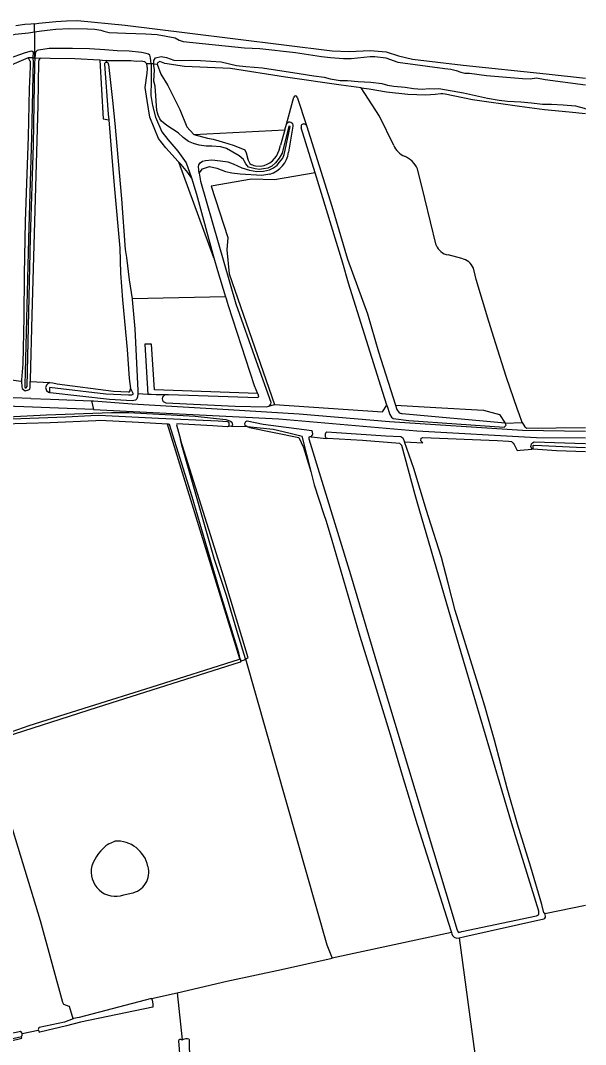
# Model space of a CAD drawing. Extents: x 135999 to 138000, y 396000 to 398501.
# Drawn here: x 137793.8 to 138000, y 396589.6 to 396963.1 of the extents above; entities that cross this region are included whole.
import ezdxf

# ---------------------------------------------------------------- set-up
doc = ezdxf.new("R2010")
doc.units = 0
doc.layers.add('gg-knt-verharding', color=7, linetype='Continuous')
doc.layers.add('gx-grn-maaiveld', color=7, linetype='Continuous')

msp = doc.modelspace()

# ---------------------------------------------------------------- linework, layer by layer
at = {"layer": 'gg-knt-verharding'}
msp.add_line((137797.64, 396825.25), (137804.81, 396824.99), dxfattribs=at)
at = {"layer": 'gx-grn-maaiveld'}
for p, q in [((137799, 396958.96), (137798.97, 396949.43)), ((137799, 396958.96), (137799.01, 396961.93)), ((137798.38, 396949.45), (137796.63, 396949.49)), ((137798.38, 396949.45), (137798.97, 396949.43)), ((137799.17, 396949.43), (137798.97, 396949.43)), ((137799.17, 396949.43), (137801.05, 396949.38)), ((137799.17, 396949.43), (137799.17, 396949.38)), ((137825.21, 396947.84), (137825.2, 396948.45)), ((137841.48, 396947.28), (137839.97, 396947.34)), ((137842.47, 396947.25), (137841.48, 396947.28)), ((137842.47, 396947.25), (137843.75, 396947.2)), ((137890.9, 396925.28), (137893.61, 396935.18)), ((137894.73, 396935.16), (137898.16, 396924.75)), ((137890.32, 396923.23), (137890.9, 396925.28)), ((137857.07, 396921.54), (137890.32, 396923.23)), ((137890.32, 396923.23), (137888.74, 396917.68)), ((137891.69, 396915.03), (137893.3, 396924.55)), ((137901.32, 396907.5), (137896.25, 396923.97)), ((137888.2, 396915.78), (137888.74, 396917.68)), ((137864.42, 396876.47), (137851.67, 396911.39)), ((137879.6, 396910.13), (137881.55, 396910.01)), ((137954.81, 396876.26), (137949.86, 396877.61)), ((137868.61, 396862.36), (137834.58, 396861.59)), ((137797.4, 396831.37), (137804.6, 396831)), ((137804.81, 396824.99), (137819.7, 396824.43)), ((137819.7, 396824.43), (137819.71, 396824.39)), ((137819.71, 396824.39), (137820.48, 396821.21)), ((137840.29, 396826.7), (137836.6, 396826.88)), ((137841.45, 396826.64), (137840.29, 396826.7)), ((137820.48, 396821.21), (137780.55, 396822.69)), ((137884.49, 396822.44), (137886.57, 396823.09)), ((137873.87, 396730.22), (137847.45, 396815.91)), ((137870.77, 396815.09), (137869.99, 396815.01)), ((137870.77, 396815.09), (137876.54, 396815)), ((137970.74, 396816.24), (137976.94, 396816.47)), ((137933.92, 396809.39), (137940.66, 396809.01)), ((137873.99, 396730.29), (137873.87, 396730.22)), ((137873.99, 396730.29), (137874.23, 396729.39)), ((137826.03, 396662.8), (137828.26, 396663.77)), ((137831.52, 396644.13), (137834.19, 396644.79)), ((137985.16, 396637.37), (138000, 396640.42)), ((137951.07, 396630.48), (137907.58, 396621.07)), ((137841.64, 396606.36), (137851.02, 396608.47)), ((137851.02, 396608.47), (137852.8, 396591.29)), ((137794.46, 396593.58), (137800.35, 396594.77))]:
    msp.add_line(p, q, dxfattribs=at)
for points in [[(137799.01, 396961.93), (137800.5, 396962.07), (137806.68, 396962.74), (137810.68, 396962.98), (137814.68, 396963.1), (137832.03, 396961.36), (137854.65, 396958.56), (137907.53, 396951.99), (137913.82, 396951.76), (137921.38, 396952.16), (137927.29, 396951.65), (137931.77, 396950.19), (137936.93, 396949.02), (137955.37, 396946.82), (137985.67, 396943.6), (138000, 396942.07)], [(137752.83, 396937.16), (137754.63, 396938.92), (137760.14, 396943.22), (137766.11, 396947.16), (137771.62, 396950.48), (137777.1, 396953.17), (137781.3, 396955.11), (137786.4, 396956.83), (137791.89, 396958.07), (137796.8, 396958.65), (137799, 396958.96)], [(137799.01, 396961.93), (137797.59, 396961.8), (137795.4, 396961.61), (137792.1, 396961.18)], [(137799, 396958.96), (137801.53, 396959.32), (137806.73, 396959.99), (137811.75, 396960.14), (137818.29, 396960.07), (137820.94, 396959.91), (137823.2, 396959.59), (137824.3, 396959.16), (137826.18, 396958.77), (137832.25, 396958.52), (137839.61, 396958.28), (137843.73, 396957.98), (137850.23, 396956.8), (137851.76, 396955.97), (137853.17, 396955.39), (137875.53, 396953.18), (137881.18, 396952.83), (137894.13, 396951.44), (137903.66, 396949.92), (137906.96, 396949.57), (137911.66, 396949.23), (137914.49, 396949.23), (137921.45, 396949.95), (137923.14, 396949.95), (137927.08, 396949.48), (137931.56, 396947.84), (137948.61, 396945.62), (137950.8, 396945.36), (137952.85, 396944.92), (137954.54, 396944.31), (137955.91, 396943.93), (137957.68, 396943.87), (137963.92, 396943.05), (137976.98, 396941.9), (137979.8, 396941.78), (137982.15, 396942.14), (137985.33, 396941.55), (138000, 396939.63)], [(137756.84, 396930.19), (137759.31, 396931.83), (137766.2, 396936.45), (137770.74, 396938.94), (137774.95, 396941.24), (137779.4, 396944.09), (137784.4, 396947.05), (137789.87, 396949.33), (137795.3, 396951.34), (137797.34, 396951.96), (137797.92, 396952), (137798.02, 396952.01)], [(137798.02, 396952.01), (137798.43, 396951.66), (137798.38, 396949.45)], [(137799.17, 396949.43), (137799.5, 396951.62), (137799.9, 396952.14)], [(137841.48, 396947.28), (137841.24, 396949.49), (137841.09, 396950.46), (137840.57, 396950.78), (137839.73, 396951.01), (137837.96, 396951.37), (137833.51, 396951.86), (137829.11, 396952.07), (137824.58, 396952.37), (137819.05, 396952.71), (137812.84, 396952.9), (137807.93, 396952.93), (137804.35, 396952.85), (137800.42, 396952.3), (137799.9, 396952.14)], [(137796.63, 396949.49), (137797.12, 396948.5), (137797.37, 396948.26), (137797.43, 396946.17), (137797.01, 396938.17), (137796.68, 396920.64), (137796.11, 396907.11), (137795.54, 396889.81), (137795.21, 396870.51), (137795.11, 396854.86), (137794.71, 396837.92), (137794.23, 396832.03), (137794.25, 396831.43)], [(137798.38, 396949.45), (137798.37, 396948.93), (137798.43, 396948.63), (137797.9, 396920.76), (137796.73, 396883.49), (137795.55, 396834.86), (137795.43, 396830.18), (137795.41, 396829.53), (137795.57, 396829.12), (137795.93, 396829.11), (137796.31, 396829.63), (137797.47, 396883.89), (137798.64, 396917.74), (137799.02, 396947.32), (137799.14, 396949.21), (137799.17, 396949.38)], [(137801.05, 396949.38), (137800.64, 396948.92), (137800.43, 396948.1), (137800.19, 396932.06), (137797.95, 396855.67), (137797.41, 396832.05), (137797.4, 396831.37)], [(137822.77, 396948.57), (137813.7, 396949.14), (137804.64, 396949.24), (137801.05, 396949.38)], [(137825.2, 396948.45), (137824.77, 396948.44), (137822.77, 396948.57)], [(137822.77, 396948.57), (137824.05, 396927.21), (137826.05, 396926.85)], [(137825.2, 396948.45), (137826.63, 396948.45), (137834.06, 396948.46), (137836.14, 396948.23), (137837.83, 396948.41), (137839.05, 396948.16), (137839.97, 396947.34)], [(137851.67, 396911.39), (137851.4, 396911.65), (137846.91, 396916.69), (137844.19, 396920.02), (137841.09, 396927.86), (137840.08, 396933.87), (137839.37, 396938.7), (137840.07, 396943.83), (137840.18, 396945.61), (137839.97, 396947.34)], [(137841.48, 396947.28), (137841.53, 396941.14), (137841.44, 396935.7), (137841.95, 396932.04), (137843.12, 396927.87), (137845.37, 396922.49), (137847.56, 396919.69), (137851.22, 396915.48), (137854.28, 396911.21), (137856.23, 396905.72)], [(137842.47, 396947.25), (137842.44, 396948.51), (137843.07, 396949.54), (137845.21, 396949.97), (137847.06, 396949.61), (137849.77, 396948.68), (137852.71, 396948.56), (137856.01, 396948.57), (137859.54, 396948.45), (137867.07, 396947.99), (137872.6, 396946.71), (137876.01, 396946.36), (137882.13, 396945.89), (137895.55, 396943.79), (137900.85, 396942.86), (137904.61, 396942.39), (137906.85, 396941.81), (137910.5, 396941.22), (137913.2, 396941.23), (137917.09, 396940.88), (137921.68, 396940.65), (137925.68, 396940.07), (137927.76, 396939.53), (137930.03, 396939.13), (137934.15, 396938.78), (137937.21, 396938.32), (137940.39, 396938.08), (137942.98, 396938.32), (137944.74, 396938.21), (137946.44, 396938.25), (137955.45, 396936.69), (137964.28, 396934.82), (137968.52, 396934), (137971.58, 396933.65), (137976.4, 396933.42), (137980.28, 396933.07), (137984.28, 396932.61), (137987.58, 396932.61), (137991.82, 396932.38), (137996.29, 396931.92), (137999.46, 396931.1), (138000, 396930.89)], [(137918.1, 396938.58), (137910.88, 396939.49), (137890.52, 396942.4), (137870.52, 396945.56), (137853.69, 396946.36), (137846.51, 396947.41), (137844.73, 396948.12), (137843.82, 396947.61), (137843.75, 396947.2)], [(137824.46, 396947.12), (137825.88, 396928.9), (137826.05, 396926.85)], [(137826, 396947.05), (137827.41, 396933.94), (137828.32, 396925.49), (137830.7, 396898.08), (137832.08, 396879.52), (137832.55, 396876.7), (137833.51, 396868.46), (137834.58, 396861.59)], [(137859.01, 396907.44), (137858.74, 396909.74), (137858.94, 396910.51), (137859.41, 396911.23), (137860.31, 396911.79), (137861.34, 396912.09), (137863.61, 396912.22), (137866.8, 396911.97), (137869.44, 396911.53), (137871.49, 396910.85), (137874.6, 396909.37), (137877.4, 396908.47), (137880.09, 396908.08), (137882.52, 396908.09), (137884.66, 396908.57), (137886.14, 396909.41), (137887.45, 396910.36), (137888.39, 396911.46), (137889.51, 396912.87), (137890.01, 396914.27), (137890.46, 396915.83), (137892.19, 396924.38), (137891.78, 396924.5), (137889.27, 396914.76), (137888.27, 396912.83), (137886.88, 396911.18), (137885.54, 396910.01), (137884.06, 396909.28), (137882.49, 396908.96), (137881.01, 396908.8), (137879.45, 396908.94), (137878, 396909.3), (137877.05, 396909.66), (137876.51, 396910.15), (137876.05, 396910.84), (137875.5, 396911.9), (137875.22, 396912.41), (137873.64, 396913.78), (137869.06, 396916.36), (137866.98, 396917.07), (137863.67, 396917.32), (137861.54, 396917.22), (137859, 396917.57), (137857.01, 396918.18), (137855.18, 396918.99), (137853.15, 396920.46), (137851.32, 396922.14), (137847.2, 396924.78), (137845.26, 396926.4), (137844.65, 396927.21), (137844.04, 396928.58), (137843.53, 396930.31), (137842.96, 396939.16), (137842.55, 396940.93), (137842.7, 396945.05), (137842.49, 396946.63), (137842.47, 396947.25)], [(137843.75, 396947.2), (137845, 396943.53), (137847.66, 396939.42), (137851.96, 396930.64), (137854.58, 396924.35), (137857.07, 396921.54)], [(137930.05, 396917.55), (137924.83, 396928.17), (137918.1, 396938.58)], [(137918.1, 396938.58), (137921.01, 396938.21), (137927.36, 396937.04), (137935.13, 396936.23), (137941.72, 396936), (137945.08, 396936.26), (137947.18, 396936.42)], [(137947.18, 396936.42), (137947.95, 396936.48), (137948.81, 396936.3), (137958.78, 396934.25), (137975.96, 396931.8), (137985.03, 396930.64), (137994.09, 396929.83), (138000, 396929.14)], [(137826.05, 396926.85), (137827.21, 396913.1), (137828.19, 396901.59), (137830.08, 396880.11), (137830.33, 396870.93), (137831.04, 396861.15), (137832.73, 396843.15), (137833.49, 396832.48), (137833.92, 396828.82)], [(137857.07, 396921.54), (137862.1, 396920.13), (137864.1, 396919.78), (137869.52, 396918.26), (137871.75, 396917.56), (137875.64, 396915.92), (137876.24, 396914.86), (137876.84, 396912.47)], [(137898.16, 396924.75), (137907.45, 396895.43), (137913.11, 396876.07), (137920.43, 396856.16), (137924.46, 396842.25), (137930.7, 396822.82)], [(137856.23, 396905.72), (137854.85, 396907.7), (137852.46, 396910.6), (137851.67, 396911.39)], [(137876.84, 396912.47), (137876.92, 396912.15), (137877.47, 396910.93)], [(137859.01, 396907.44), (137860.28, 396909.02), (137862.85, 396909.83), (137865.42, 396909.29), (137868.67, 396908.08), (137870.97, 396907.54), (137873.95, 396907.14), (137881.89, 396906.65), (137884.82, 396907.11)], [(137859.01, 396907.44), (137859.52, 396904.49), (137872.44, 396859.72), (137879.81, 396838.81), (137885.17, 396823.85), (137885.02, 396823.18), (137884.49, 396822.44)], [(137901.32, 396907.5), (137886.55, 396905.02), (137878.18, 396905.25), (137863.43, 396902.64), (137869.53, 396883.95), (137869.13, 396879.46), (137869.92, 396870.64), (137886.57, 396823.09)], [(137927.56, 396822.75), (137925.29, 396829.75), (137913.52, 396867.23), (137911.43, 396874.6), (137901.32, 396907.5)], [(137945.54, 396881.1), (137941.37, 396898.15), (137938.73, 396908.95)], [(137856.23, 396905.72), (137858.01, 396899.78), (137864.42, 396876.47)], [(137864.42, 396876.47), (137865.67, 396871.93), (137868.61, 396862.36)], [(137976.94, 396816.47), (137975.76, 396819.63), (137975.17, 396821.18), (137970.99, 396833.29), (137967.26, 396845.13), (137964.68, 396853.33), (137960.09, 396868.67), (137959.71, 396870.23), (137959.09, 396872.73)], [(137834.58, 396861.59), (137834.61, 396861.38), (137835.54, 396850.6), (137836.6, 396828.2), (137836.6, 396826.88)], [(137868.61, 396862.36), (137868.71, 396862.05), (137869.24, 396860.31), (137869.6, 396859.12), (137879.16, 396829.93), (137880.33, 396827.07)], [(137880.33, 396827.07), (137842.7, 396828.35), (137841.66, 396844.98), (137839.25, 396845.03), (137840.29, 396826.7)], [(137794.25, 396831.43), (137793.97, 396831.47), (137787.93, 396832.32)], [(137794.25, 396831.43), (137794.25, 396831.28), (137794.29, 396829.64), (137794.51, 396828.89), (137795.55, 396827.99), (137796.75, 396828.36), (137797.2, 396828.65), (137797.35, 396829.25), (137797.35, 396829.45), (137797.4, 396831.37)], [(137804.6, 396831), (137803.78, 396830.55), (137803.33, 396830.04), (137803.13, 396829.51), (137803.02, 396829.22), (137803.31, 396828.09), (137804.06, 396827.57), (137804.39, 396827.42)], [(137833.92, 396828.82), (137834.84, 396827.19), (137834.81, 396826.66), (137834.32, 396826.43), (137833.23, 396826.4), (137825.01, 396826.83), (137804.47, 396829.22), (137804.39, 396827.42)], [(137804.6, 396831), (137805.64, 396830.92), (137807.28, 396830.54), (137827.8, 396827.88), (137833.12, 396827.65), (137833.62, 396827.62), (137833.84, 396828), (137833.92, 396828.82)], [(137797.64, 396825.25), (137784.63, 396825.72), (137724.74, 396826.37)], [(137836.6, 396826.88), (137836.59, 396825.89), (137836.29, 396825.07), (137835.76, 396824.63), (137834.57, 396824.41), (137826.36, 396824.83), (137804.73, 396827.27), (137804.39, 396827.42)], [(137819.7, 396824.43), (137820.44, 396824.33), (137834.6, 396823.22), (137869.75, 396821.23), (137895.49, 396819.59), (137928.46, 396816.86), (137977.04, 396813.68), (138000, 396813.33)], [(137846.98, 396826.53), (137843.31, 396826.55), (137841.55, 396826.63), (137841.45, 396826.64)], [(137880.33, 396827.07), (137880.41, 396826.87), (137880.63, 396826.04), (137880.4, 396825.52), (137847.79, 396826.53), (137846.98, 396826.53)], [(137820.48, 396821.21), (137888.16, 396817.76), (137938.45, 396813.45), (137982.17, 396811.03), (138000, 396810.93)], [(137846.9, 396823.7), (137872.18, 396822.43), (137883.52, 396822.15), (137884.49, 396822.44)], [(137886.57, 396823.09), (137925.89, 396820.36), (137927.56, 396822.75)], [(137927.56, 396822.75), (137928.66, 396819.35), (137929.25, 396818.45), (137929.77, 396817.93), (137935.52, 396817.15), (137970.36, 396814.82), (137971.03, 396815.49), (137970.74, 396816.24)], [(137930.7, 396822.82), (137945.39, 396821.99), (137962.79, 396821.02), (137968.58, 396819.33), (137970.74, 396816.24)], [(137930.7, 396822.82), (137931.21, 396821.24), (137931.95, 396820.04), (137932.71, 396819.75)], [(137786.78, 396815.79), (137786.44, 396816.21), (137786.33, 396816.35), (137786.23, 396817.19), (137786.79, 396818.36), (137803.3, 396819.28), (137827.1, 396820.15), (137833.36, 396820.11), (137857.53, 396818.74), (137868.72, 396817.62), (137870.5, 396816.94), (137870.95, 396816.6), (137871.17, 396815.59), (137870.77, 396815.09)], [(137869.99, 396815.01), (137869.99, 396816.29), (137869.72, 396816.61), (137869.37, 396816.74), (137865.93, 396816.9), (137844.17, 396817.93), (137822.39, 396819.02), (137819.49, 396818.9), (137810.33, 396818.46), (137787.46, 396817.59), (137787.31, 396817.41), (137787.29, 396817.23), (137787.37, 396815.81)], [(137847.45, 396815.91), (137836.86, 396816.47), (137822.77, 396817.21), (137821.31, 396817.05), (137804.69, 396816.36), (137787.37, 396815.81)], [(137876.54, 396815), (137875.87, 396815.34), (137875.7, 396816.12), (137876.1, 396816.79), (137876.55, 396817.13), (137882.39, 396815.92), (137900.1, 396813.59)], [(137970.74, 396816.24), (137933.14, 396819.59), (137932.71, 396819.75)], [(137873.99, 396730.29), (137873.49, 396732.47), (137866.85, 396754.11), (137856.47, 396789.37), (137848.22, 396815.78), (137847.83, 396815.89), (137847.45, 396815.91)], [(137869.99, 396815.01), (137869.63, 396814.97), (137869.21, 396814.93), (137864.08, 396815.23), (137850.91, 396815.98), (137850.83, 396815.83), (137850.74, 396815.65), (137852.22, 396810.29)], [(137876.54, 396815), (137885.99, 396813.99), (137891.75, 396812.73), (137895.66, 396811.76), (137896.5, 396811.47), (137899.8, 396798.6)], [(137876.54, 396815), (137877.41, 396814.62), (137895.36, 396810.95), (137897.13, 396807.41), (137899.8, 396798.6)], [(137905.56, 396813.11), (137909.15, 396812.8), (137927.17, 396811.63), (137932.59, 396811.38), (137933.37, 396810.93), (137933.92, 396809.39)], [(137976.94, 396816.47), (137977.9, 396814.9), (137978.64, 396814.38), (138000, 396814.66)], [(137875.99, 396730.21), (137876.86, 396730.62), (137868.02, 396760.07), (137852.22, 396810.29)], [(137875.99, 396730.21), (137873.14, 396739.41), (137869.02, 396753.37), (137864.68, 396766.55), (137852.7, 396808.14), (137852.22, 396810.29)], [(137899.89, 396811.19), (137899.37, 396811.2), (137899.04, 396811.09), (137899.03, 396810.53), (137914.29, 396761.07), (137925.39, 396723.39), (137940.43, 396673.7), (137953.17, 396631.24), (137953.61, 396630.46), (137954.83, 396630.79), (137982.16, 396636.51), (137982.83, 396636.84), (137982.94, 396637.28), (137982.95, 396638.17), (137974.98, 396664.1), (137973.14, 396670.07), (137951.91, 396741.55), (137939.28, 396785), (137937.89, 396790.12), (137932.98, 396808.12), (137932.2, 396808.79), (137918.67, 396809.87), (137905.89, 396810.64), (137905.42, 396810.67)], [(137899.89, 396811.19), (137900.04, 396811.19), (137905.42, 396810.67)], [(137905.42, 396810.67), (137905.41, 396810.67), (137905.41, 396810.68)], [(137985.16, 396637.37), (137984.77, 396637.65), (137984.06, 396640.68), (137980.05, 396654.3), (137975.16, 396670), (137971.38, 396683.11), (137966.77, 396700.6), (137964.82, 396707.4), (137963.21, 396713.05), (137961.89, 396717.32), (137952.43, 396747.86), (137949.86, 396757.88), (137947.45, 396767.25), (137942.72, 396782), (137942.02, 396784.33), (137937.4, 396799.66), (137933.92, 396809.39)], [(137940.66, 396809.01), (137939.91, 396809.77), (137939.99, 396810.81), (137940.59, 396810.96), (137967.93, 396809.91), (137971.89, 396809.66), (137973.01, 396809.5), (137973.6, 396808.98), (137973.97, 396808.45), (137975.04, 396806.27)], [(137975.04, 396806.27), (137976.15, 396806.37), (137980.53, 396806.74), (137980.08, 396807.64), (137980.31, 396808.65), (137980.65, 396809.04), (137981.23, 396809.47), (137999.87, 396808.77), (138000, 396808.76)], [(138000, 396805.73), (137989.42, 396806.08), (137980.91, 396806.72), (137980.91, 396808.03), (137981.09, 396808.19), (137984.01, 396808.09), (137996.71, 396807.49), (138000, 396807.41)], [(137899.8, 396798.6), (137901.04, 396793.76), (137904.43, 396783.32), (137905.33, 396780.53), (137907.38, 396773.58), (137917.68, 396738.54), (137922.58, 396722.46), (137928.73, 396702.72), (137933.07, 396687.81), (137938.56, 396669.87), (137943.76, 396653.46), (137950.82, 396631.19), (137951.07, 396630.48)], [(137873.87, 396730.22), (137873.59, 396730.06), (137841.36, 396719.84), (137818.88, 396712.8), (137796.9, 396705.82), (137784.34, 396701.47), (137784.17, 396701.89), (137784.01, 396702.31), (137782.31, 396708.36), (137777.91, 396723.11), (137770.18, 396748.35), (137764.84, 396765.79)], [(137874.23, 396729.39), (137873.94, 396729.05), (137821.8, 396712.48), (137784.64, 396700.62)], [(137875.99, 396730.21), (137875.49, 396729.8), (137874.23, 396729.39)], [(137875.99, 396730.21), (137905.64, 396625.91), (137907.58, 396621.07)], [(137813.05, 396598.97), (137811.67, 396603.41), (137811.65, 396603.42), (137810.64, 396603.81), (137809.68, 396604.21), (137809.29, 396604.92), (137801.16, 396634.66), (137792.14, 396664.29), (137787.86, 396678.34), (137783.04, 396695.02), (137781.74, 396699.51)], [(137953.85, 396628.47), (137956.02, 396629.03), (137984.8, 396635.46), (137985.14, 396635.73), (137985.35, 396636.02), (137985.39, 396636.41), (137985.33, 396636.91), (137985.16, 396637.37)], [(137951.07, 396630.48), (137951.27, 396629.9), (137951.47, 396629.37), (137952.04, 396628.72), (137952.93, 396628.32), (137953.85, 396628.47)], [(137953.85, 396628.47), (137972.29, 396492.63), (137976.26, 396468.13), (137977.57, 396462.08), (137977.84, 396461.35)], [(137851.02, 396608.47), (137869.12, 396612.68), (137889.13, 396616.93), (137907.58, 396621.07)], [(137841.64, 396606.36), (137841.94, 396605.8), (137842.15, 396604.42), (137842.15, 396603.17), (137815.68, 396597.71), (137810.65, 396596.39), (137800.95, 396594.05)], [(137841.64, 396606.36), (137815.2, 396599.45), (137813.21, 396599.03), (137813.05, 396598.97)], [(137813.05, 396598.97), (137809.84, 396597.76), (137800.65, 396595.85)], [(137789.74, 396593.59), (137791.68, 396593.98), (137792.88, 396594.23), (137793.84, 396594.43)], [(137794.17, 396592.4), (137780.67, 396589.4), (137773.2, 396588.29), (137768.65, 396587.62), (137757.03, 396585.9), (137756.98, 396585.89)], [(137773.16, 396586.83), (137794.29, 396591.91), (137794.17, 396592.4)], [(137852.8, 396591.29), (137852.59, 396591.32), (137852.37, 396591.39), (137851.94, 396591.37), (137851.64, 396591.23), (137851.44, 396590.95), (137864.89, 396424.51)], [(137852.8, 396591.29), (137853.22, 396591.58), (137853.67, 396591.72), (137854.17, 396591.79), (137854.78, 396591.78), (137855.23, 396591.62), (137855.41, 396591.42), (137855.4, 396590.43), (137855.58, 396578.44)]]:
    msp.add_lwpolyline(points, dxfattribs=at)
for centre, radius, start, end in [((137854.15, 396810.9), 150.05, 112.5384, 129.4483), ((137825.23, 396947.06), 0.773, 91.5816, 176.0006), ((137825.23, 396947.07), 0.769, 358.9317, 92.0117), ((137894.17, 396935.03), 0.575, 12.6379, 165.3105), ((137892.18, 396924.66), 1.42, 144.6647, 154.0024), ((137892.05, 396924.74), 1.27, 351.5831, 144.003), ((137897.22, 396924.33), 1.03, 80.0845, 200.0177), ((137897.22, 396924.33), 1.03, 24.1156, 80.0412), ((137936.92, 396920.39), 7.43, 202.512, 246.4388), ((137880.47, 396917.97), 8.03, 277.6994, 344.2185), ((137882.28, 396916.24), 9.48, 285.4965, 352.6599), ((137880.09, 396914.65), 4.55, 234.7599, 263.7394), ((137930.77, 396905.52), 8.66, 23.2769, 68.4885), ((137950.79, 396883.18), 5.65, 201.6081, 260.5183), ((137953.62, 396870.46), 5.92, 22.6029, 78.3874), ((137846.99, 396825.11), 1.42, 90.4673, 265.9794), ((137898.71, 396812.5), 1.76, 312.1088, 38.2096), ((137906.63, 396811.82), 1.68, 129.7638, 223.1832), ((137828.94, 396652.1), 11.69, 12.2419, 93.3429), ((137836.26, 396648.65), 17.46, 125.8604, 159.6062), ((137828.58, 396652.58), 8.95, 166.0704, 289.1931), ((137832.98, 396652.4), 7.7, 279.0289, 16.422), ((137793.16, 396593.27), 1.34, 42.9074, 59.5894), ((137793.14, 396593.27), 1.35, 13.2025, 42.5485), ((137793.17, 396593.27), 1.33, 319.0622, 13.1871), ((137801.44, 396595.05), 1.12, 135.1188, 194.4613), ((137801.44, 396595.06), 1.12, 194.732, 244.4118)]:
    msp.add_arc(centre, radius, start, end, dxfattribs=at)

doc.saveas('drawing.dxf')
